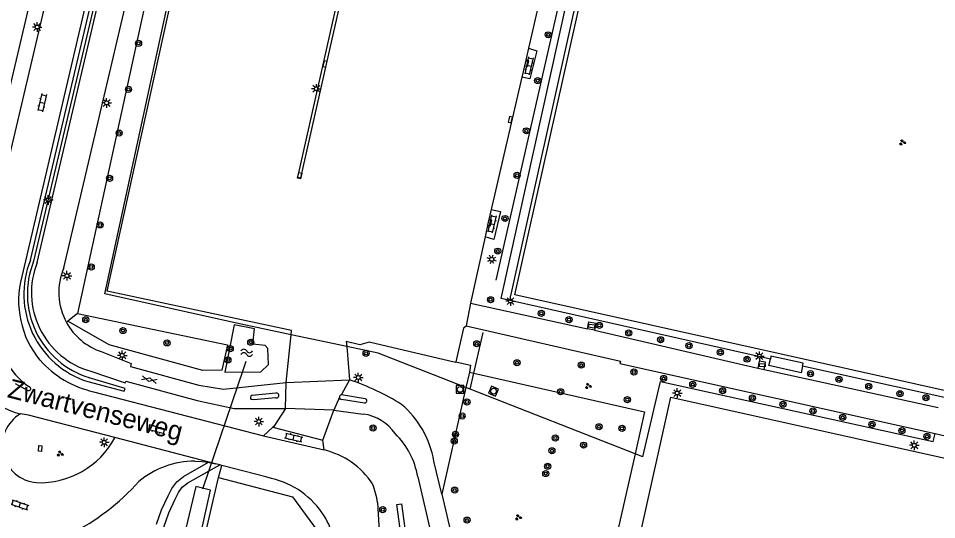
# Model space of a CAD drawing. Extents: x 128999 to 131010, y 395498 to 399007.
# Drawn here: x 129740 to 129860.1, y 397016.6 to 397082.1 of the extents above; entities that cross this region are included whole.
import ezdxf

# ---------------------------------------------------------------- set-up
doc = ezdxf.new("R2010")
doc.units = 0
for name, color, linetype in [('gg-afsc-hekwerk', 7, 'Continuous'), ('gg-afsc-muur', 7, 'Continuous'), ('gg-anno-openbare ruimte label', 7, 'Continuous'), ('gg-bbg-overig bouwwerk', 7, 'Continuous'), ('gg-knt-onverhard', 7, 'Continuous'), ('gg-knt-verharding', 7, 'Continuous'), ('gg-knt-verharding nz', 7, 'Continuous'), ('gg-kntw-bovenkant insteek waterloop', 7, 'Continuous'), ('gg-kwrk-duiker nz buis', 7, 'Continuous'), ('gt-grn-groengrens', 7, 'Continuous'), ('gt-grn-weggrens', 7, 'Continuous'), ('gt-symb-boom', 7, 'Continuous'), ('gt-symb-gesloten verharding', 7, 'Continuous'), ('gt-symb-groenvak', 7, 'Continuous'), ('gt-symb-klinker verharding', 7, 'Continuous'), ('gt-symb-kolk', 7, 'Continuous'), ('gt-symb-kolk center center', 7, 'Continuous'), ('gt-symb-lichtmast', 7, 'Continuous'), ('gt-symb-rioolschacht', 7, 'Continuous'), ('gt-symb-watersymbool', 7, 'Continuous')]:
    doc.layers.add(name, color=color, linetype=linetype)

# ---------------------------------------------------------------- blocks, each defined once
blk = doc.blocks.new('gt0-KOLK')
at = {"layer": 'gt-symb-kolk'}
blk.add_lwpolyline([(0, 0), (0.38, 0), (0.38, 0.4), (-0.38, 0.4), (-0.38, 0), (0, 0)], dxfattribs=at)
blk = doc.blocks.new('gt0-KL1')
at = {"layer": 'gt-symb-klinker verharding'}
for p, q in [((-1.15, 0.3), (1.15, 0.3)), ((-1, -0.3), (-1, 0.3)), ((-0.5, 0.3), (-0.5, 0.45)), ((0, -0.3), (0, 0.3)), ((0.5, 0.3), (0.5, 0.45)), ((1, -0.3), (1, 0.3)), ((-1.15, -0.3), (1.15, -0.3)), ((-0.5, -0.45), (-0.5, -0.3)), ((0.5, -0.45), (0.5, -0.3))]:
    blk.add_line(p, q, dxfattribs=at)
blk = doc.blocks.new('gt0-BOOM')
at = {"layer": 'gt-symb-boom'}
for radius in [0.4, 0.2]:
    blk.add_circle((0, 0), radius, dxfattribs=at)
blk = doc.blocks.new('gt0-LMAST')
at = {"layer": 'gt-symb-lichtmast'}
for p, q in [((-0.18, 0.17), (-0.45, 0.44)), ((-0.01, 0.25), (-0.01, 0.62)), ((0.17, 0.17), (0.44, 0.44)), ((-0.26, 0), (-0.63, 0)), ((-0.18, -0.18), (-0.45, -0.45)), ((-0.01, -0.25), (-0.01, -0.63)), ((0.44, -0.45), (0.17, -0.18)), ((0.24, 0), (0.62, 0))]:
    blk.add_line(p, q, dxfattribs=at)
blk.add_circle((-0.01, 0), 0.25, dxfattribs=at)
blk = doc.blocks.new('gt0-KOLKCC')
at = {"layer": 'gt-symb-kolk center center'}
blk.add_lwpolyline([(-0.38, 0.2), (0.37, 0.2), (0.37, -0.2), (-0.38, -0.2)], close=True, dxfattribs=at)
blk = doc.blocks.new('gt0-RS')
at = {"layer": 'gt-symb-rioolschacht'}
blk.add_lwpolyline([(-0.5, -0.5), (0.5, -0.5), (0.5, 0.5), (-0.5, 0.5)], close=True, dxfattribs=at)
blk.add_circle((0, 0), 0.375, dxfattribs=at)
blk = doc.blocks.new('gt0-GRVAK')
at = {"layer": 'gt-symb-groenvak'}
for p, q in [((-0.11, 0.19), (-0.23, 0.24)), ((-0.18, 0.15), (0.09, 0.15)), ((-0.09, 0.21), (-0.16, 0.32)), ((-0.05, 0.21), (-0.05, 0.39)), ((0, 0.21), (0.06, 0.32)), ((0.01, 0.19), (0.13, 0.24)), ((0.26, -0.05), (0.2, 0.06)), ((0.31, -0.05), (0.31, 0.13)), ((0.35, -0.05), (0.41, 0.06)), ((-0.24, -0.23), (-0.36, -0.18)), ((-0.32, -0.26), (-0.05, -0.26)), ((-0.23, -0.21), (-0.29, -0.1)), ((-0.18, -0.2), (-0.18, -0.02)), ((-0.14, -0.21), (-0.07, -0.1)), ((-0.12, -0.23), (0, -0.18)), ((0.24, -0.07), (0.12, -0.02)), ((0.17, -0.11), (0.44, -0.11)), ((0.37, -0.07), (0.49, -0.02))]:
    blk.add_line(p, q, dxfattribs=at)
blk = doc.blocks.new('gt0-WA')
at = {"layer": 'gt-symb-watersymbool'}
for centre, start, end in [((-0.32, 0.02), 28.0725, 151.9275), ((0.43, 0.42), 208.0725, 331.9275), ((-0.32, -0.43), 28.0725, 151.9275), ((0.43, -0.03), 208.0725, 331.9275)]:
    blk.add_arc(centre, 0.425, start, end, dxfattribs=at)
blk = doc.blocks.new('gt0-GESVH1')
at = {"layer": 'gt-symb-gesloten verharding'}
for p, q in [((-0.99, -0.26), (0.01, 0.24)), ((0.01, -0.26), (-0.99, 0.24)), ((0.01, 0.24), (1.01, -0.26)), ((1.01, 0.24), (0.01, -0.26))]:
    blk.add_line(p, q, dxfattribs=at)

msp = doc.modelspace()

# ---------------------------------------------------------------- linework, layer by layer
at = {"layer": 'gg-afsc-hekwerk'}
for p, q in [((129816.96, 397102.76), (129804.31, 397045.86)), ((129782.91, 397039.24), (129775.62, 397040.78)), ((129799.51, 397035.76), (129800.74, 397041.06)), ((129799.03, 397033.67), (129799.51, 397035.76)), ((129799.03, 397033.67), (129798.49, 397033.88)), ((129820.63, 397025.22), (129799.03, 397033.67)), ((129821.65, 397024.82), (129820.63, 397025.22)), ((129761.06, 397000), (129766.12, 397022.1))]:
    msp.add_line(p, q, dxfattribs=at)
for points in [[(129828.21, 397161.56), (129815.17, 397104.07), (129802.39, 397047.92)], [(129775.62, 397040.78), (129768.5, 397042.29), (129751.26, 397046.12), (129771.68, 397140.16)], [(129798.49, 397033.88), (129787, 397038.36), (129782.91, 397039.24)], [(129766.12, 397022.1), (129775.83, 397019.59), (129779.85, 397014.04)]]:
    msp.add_lwpolyline(points, dxfattribs=at)
at = {"layer": 'gg-afsc-muur'}
for p, q in [((129818.62, 397037.01), (129859.88, 397027.85)), ((129859.88, 397027.85), (129865.99, 397026.45))]:
    msp.add_line(p, q, dxfattribs=at)
at = {"layer": 'gg-bbg-overig bouwwerk'}
for points in [[(129842.52, 397036.68), (129842.61, 397037.05), (129838.39, 397037.99), (129838.31, 397037.59)], [(129842.52, 397036.68), (129842.33, 397035.81), (129838.12, 397036.75), (129838.31, 397037.59)]]:
    msp.add_lwpolyline(points, dxfattribs=at)
at = {"layer": 'gg-knt-onverhard'}
for p, q in [((129799.11, 397044.88), (129814.39, 397041.54)), ((129815.31, 397041.37), (129836.68, 397036.39)), ((129837.51, 397036.24), (129860.24, 397031.25))]:
    msp.add_line(p, q, dxfattribs=at)
for points in [[(129798.51, 397041.92), (129818.73, 397037.34), (129818.62, 397037.01)], [(129758.04, 397016), (129758.69, 397017.88), (129759.55, 397019.72), (129760.02, 397020.66), (129760.67, 397021.56), (129761.55, 397022.24), (129764.83, 397024.1)], [(129758.96, 397015.6), (129759.62, 397017.5), (129760.45, 397019.29), (129760.88, 397020.14), (129761.39, 397020.86), (129762.1, 397021.4), (129766.29, 397023.77)]]:
    msp.add_lwpolyline(points, dxfattribs=at)
at = {"layer": 'gg-knt-verharding'}
for p, q in [((129753.16, 397102.94), (129740.4, 397048.38)), ((129746.95, 397098.85), (129734.13, 397044.56)), ((129809.26, 397089.56), (129806.67, 397078.25)), ((129805.79, 397074.43), (129801.81, 397057.13)), ((129801, 397053.57), (129799.11, 397044.88)), ((129799.11, 397044.88), (129798.51, 397041.92)), ((129815.31, 397041.37), (129814.39, 397041.54)), ((129774.97, 397034.51), (129775.62, 397040.78)), ((129782.91, 397039.24), (129783.28, 397034.87)), ((129836.68, 397036.39), (129837.51, 397036.24)), ((129863.12, 397032.1), (129842.52, 397036.68)), ((129739.53, 397034.38), (129741.21, 397033.5)), ((129749.78, 397033.32), (129772.01, 397027.58)), ((129770.52, 397032.87), (129773.63, 397033.16)), ((129785.24, 397031.85), (129782.21, 397032.29)), ((129782.22, 397032.98), (129785.33, 397032.43)), ((129779.76, 397027), (129781.2, 397030.92)), ((129781.2, 397030.92), (129785.07, 397030.41)), ((129773.25, 397028.67), (129772.01, 397027.58)), ((129773.25, 397028.67), (129779.76, 397027)), ((129772.01, 397027.58), (129779.94, 397025.71)), ((129779.94, 397025.71), (129779.76, 397027)), ((129764.83, 397024.1), (129764.94, 397024.08)), ((129764.94, 397024.08), (129765.76, 397023.91)), ((129766.29, 397023.77), (129765.76, 397023.91)), ((129766.56, 397023.7), (129766.29, 397023.77)), ((129772.3, 397022.2), (129766.56, 397023.7)), ((129795.33, 397019.93), (129794.29, 397024.26)), ((129773.07, 397021.98), (129772.3, 397022.2))]:
    msp.add_line(p, q, dxfattribs=at)
for points in [[(129838.31, 397037.59), (129803.12, 397045.49), (129816.1, 397104.24), (129829.05, 397162.51)], [(129745.91, 397049.52), (129759.2, 397106.12), (129768.96, 397146.91), (129770.34, 397152.95), (129771.7, 397160.88)], [(129742.41, 397050.23), (129755.67, 397106.6), (129765.57, 397147.82)], [(129775.62, 397040.78), (129775.67, 397041.31), (129751.56, 397046.47), (129773.01, 397143.82)], [(129785.93, 397103.42), (129776.47, 397061.39), (129776.91, 397061.3), (129780.25, 397076.13), (129783.63, 397090.98), (129786.42, 397103.46)], [(129817.52, 397102.6), (129913.58, 397081.26), (129900.96, 397024.6), (129804.91, 397046.01), (129817.52, 397102.6)], [(129806.67, 397078.25), (129806.24, 397076.29), (129805.79, 397074.43)], [(129806.67, 397078.25), (129807.78, 397077.9), (129806.87, 397074.21), (129805.79, 397074.43)], [(129801.81, 397057.13), (129801.41, 397055.47), (129801, 397053.57)], [(129801.81, 397057.13), (129803.01, 397056.87), (129802.15, 397053.21), (129801, 397053.57)], [(129798.51, 397041.92), (129798.53, 397041.89), (129798.19, 397041.65), (129797.17, 397037.25)], [(129814.39, 397041.54), (129814.58, 397042.46), (129815.48, 397042.29), (129815.31, 397041.37)], [(129797.17, 397037.25), (129797.14, 397037.14), (129785.84, 397039.79), (129784.63, 397039.46), (129782.85, 397039.91), (129782.91, 397039.24)], [(129750.77, 397038.57), (129754.73, 397037.01), (129754.62, 397036.62)], [(129837.51, 397036.24), (129837.67, 397037.18), (129836.84, 397037.33), (129836.68, 397036.39)], [(129749.42, 397036.01), (129753.93, 397034.48), (129753.99, 397034.72)], [(129754.62, 397036.62), (129763.57, 397034.17), (129766.8, 397033.65), (129774.97, 397034.51)], [(129753.99, 397034.72), (129763.35, 397032.18), (129768.16, 397031.15), (129774.88, 397031.15)], [(129821.65, 397024.82), (129823.93, 397034.68), (129859.61, 397026.83), (129859.88, 397027.85)], [(129773.63, 397032.53), (129770.76, 397032.25), (129770.42, 397032.3)], [(129825.29, 397032.6), (129921.34, 397011.27), (129908.72, 396954.66), (129812.68, 396976.03), (129825.29, 397032.6)], [(129774.88, 397031.15), (129773.38, 397028.78), (129773.25, 397028.67)], [(129752.58, 397027.32), (129741.27, 397030.25), (129740.23, 397030.43)], [(129763.04, 397024.25), (129763.99, 397024.2), (129764.83, 397024.1)], [(129792.19, 397022.21), (129794.07, 397014.1), (129795.64, 397004.59), (129796.62, 396995.78), (129797.04, 396980), (129798.28, 396967.75), (129799.29, 396961.49), (129800.04, 396957.88), (129809.15, 396937.38)], [(129795.33, 397019.93), (129796.3, 397015.84), (129797.52, 397008.81), (129798.62, 396998.31), (129799.14, 396984.93), (129799.99, 396973.04), (129800.47, 396967.52), (129801.78, 396960.38), (129803, 396956.43), (129808.54, 396943.97), (129811.33, 396938.42)], [(129787.08, 397015.01), (129787.18, 397015.04), (129786.95, 397018.83)]]:
    msp.add_lwpolyline(points, dxfattribs=at)
for centre, radius, start, end in [((129752.34, 397046.28), 10.68, 158.3356, 254.1221), ((129753.41, 397046.3), 8.16, 156.7747, 208.7115), ((129752.22, 397045.23), 12.24, 165.0924, 219.5546), ((129753.41, 397046.3), 8.16, 208.7061, 251.1163), ((129746.87, 397042.02), 9.74, 189.4089, 236.4169), ((129752.8, 397046.44), 13.46, 221.9458, 257.0228), ((129772.82, 397003.89), 32.7, 58.1318, 71.3353), ((129741.33, 397033.71), 0.245, 239.365, 52.281), ((129773.71, 397032.84), 0.326, 256.2599, 103.9208), ((129770.64, 397032.56), 0.336, 110.8122, 229.6769), ((129782.3, 397032.63), 0.353, 102.2406, 181.158), ((129782.3, 397032.63), 0.356, 180.9985, 254.254), ((129785.22, 397032.15), 0.299, 273.712, 67.331), ((129781.92, 397022.12), 12.56, 9.8228, 49.45), ((129742.7, 397026.27), 4.84, 120.7395, 265.4544), ((129784.26, 397024.43), 6.03, 34.4987, 82.2863), ((129742.74, 397032.59), 11.16, 267.8216, 331.8076), ((129782.14, 397020.53), 10.19, 9.4828, 45.9002), ((129777.52, 397015.48), 10.51, 33.4834, 76.7144), ((129763.01, 397012.89), 11.35, 89.8506, 130), ((129732.65, 397042.37), 31.05, 296.9781, 317.9731), ((129770.56, 397011.16), 11.11, 32.3312, 76.9646), ((129773.56, 397016.53), 13.58, 9.749, 20.4519), ((129772.54, 397012.41), 8.77, 10.5082, 32.2919)]:
    msp.add_arc(centre, radius, start, end, dxfattribs=at)
at = {"layer": 'gg-knt-verharding nz'}
for p, q in [((129774.88, 397031.15), (129774.97, 397034.51)), ((129774.97, 397034.51), (129783.28, 397034.87)), ((129783.28, 397034.87), (129782.22, 397032.98)), ((129781.95, 397032.62), (129781.2, 397030.92)), ((129781.2, 397030.92), (129774.88, 397031.15))]:
    msp.add_line(p, q, dxfattribs=at)
at = {"layer": 'gg-kntw-bovenkant insteek waterloop'}
for points in [[(129771.66, 397035.92), (129772.69, 397036.88), (129772.58, 397038.97), (129772.22, 397039.35), (129770.61, 397039.54), (129770.84, 397041.56), (129768.16, 397042.08), (129766.98, 397035.9), (129771.66, 397035.92)], [(129745.86, 396948.32), (129748.7, 396947.67), (129756.78, 396983.29), (129765.08, 397020.46), (129763.16, 397020.93), (129745.86, 396948.32)]]:
    msp.add_lwpolyline(points, dxfattribs=at)
at = {"layer": 'gg-kwrk-duiker nz buis'}
msp.add_lwpolyline([(129764.06, 397020.64), (129769.44, 397036.4), (129769.76, 397037.34)], dxfattribs=at)
at = {"layer": 'gt-grn-groengrens'}
for p, q in [((129769, 397141.05), (129747.68, 397043.53)), ((129744.99, 397099.25), (129727.33, 397024.58)), ((129747.68, 397043.53), (129746.44, 397042.53)), ((129746.44, 397042.53), (129746.25, 397042.38)), ((129798.95, 397035.89), (129798.49, 397033.88)), ((129798.95, 397035.89), (129799.51, 397035.76)), ((129798.49, 397033.88), (129795.33, 397019.93)), ((129766.12, 397022.1), (129766.56, 397023.7))]:
    msp.add_line(p, q, dxfattribs=at)
for points in [[(129741.54, 397050.51), (129754.84, 397106.93), (129764.75, 397147.96), (129765.98, 397154.13), (129766.78, 397158.68), (129767.29, 397158.64), (129766.38, 397154.04), (129764.99, 397147.82), (129741.95, 397050.38)], [(129747.68, 397043.53), (129767.29, 397039.44), (129766.55, 397036.14), (129764.1, 397036.1), (129751.83, 397039.46), (129746.44, 397042.53)], [(129797.17, 397037.25), (129799.07, 397036.81), (129798.95, 397035.89)], [(129799.51, 397035.76), (129821.87, 397030.68), (129820.63, 397025.22)], [(129749.04, 397034.65), (129753.79, 397033.38), (129753.94, 397033.75), (129749.22, 397035.16)], [(129820.63, 397025.22), (129805.42, 396958.29), (129806.73, 396955.42), (129846.47, 396946.23)], [(129789.46, 397018.57), (129790.05, 397018.66), (129799.57, 396949.14), (129798.98, 396949.07), (129789.46, 397018.57)]]:
    msp.add_lwpolyline(points, dxfattribs=at)
for centre, radius, start, end in [((129752.65, 397046.07), 11.98, 158.2035, 252.4119), ((129752.59, 397046.12), 11.46, 158.1644, 252.8747)]:
    msp.add_arc(centre, radius, start, end, dxfattribs=at)
at = {"layer": 'gt-grn-weggrens'}
msp.add_line((129765.76, 397023.91), (129752.58, 397027.32), dxfattribs=at)
msp.add_lwpolyline([(129734.24, 397034.98), (129734.65, 397034.1), (129734.83, 397033.86), (129735.41, 397033.2), (129736.04, 397032.59), (129736.46, 397032.24), (129737.17, 397031.73), (129737.93, 397031.29), (129738.73, 397030.91), (129739.55, 397030.61), (129740.23, 397030.43)], dxfattribs=at)

# ---------------------------------------------------------------- block references
at = {"layer": 'gt-symb-boom'}
for p in [(129809.25, 397079.98), (129755.67, 397078.87), (129807.88, 397074), (129754.36, 397072.85), (129753.14, 397067.13), (129806.4, 397067.43), (129805.19, 397061.61), (129751.88, 397061.22), (129803.61, 397055.97), (129750.65, 397055.13), (129802.66, 397051.7), (129749.48, 397049.63), (129801.71, 397045.35), (129808.36, 397043.57), (129748.77, 397042.73), (129811.98, 397042.74), (129753.64, 397041.32), (129815.94, 397042.01), (129819.79, 397041.01), (129823.95, 397040.11), (129759.4, 397039.71), (129799.91, 397039.59), (129827.67, 397039.35), (129785.44, 397038.34), (129831.77, 397038.48), (129835.27, 397037.58), (129805.17, 397037.11), (129813.57, 397036.8), (129820.46, 397035.91), (129843.56, 397035.68), (129824.34, 397035.06), (129828.16, 397034.28), (129847.29, 397034.93), (129851.18, 397034.02), (129810.88, 397033.32), (129832.06, 397033.45), (129855.26, 397033.09), (129798.63, 397031.98), (129819.61, 397032.28), (129835.97, 397032.5), (129839.97, 397031.69), (129858.65, 397032.53), (129843.89, 397030.8), (129798, 397030.15), (129847.77, 397029.96), (129815.9, 397028.74), (129818.91, 397028.54), (129851.61, 397029.05), (129855.52, 397028.25), (129796.96, 397026.88), (129797.13, 397027.75), (129858.79, 397027.48), (129797.02, 397020.46), (129787.62, 397017.9), (129798.65, 397016.54)]:
    msp.add_blockref('gt0-BOOM', p, dxfattribs=at)
for p, rotation in [((129767.67, 397038.95), -12.062746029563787), ((129770.35, 397039.8), -12.062746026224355), ((129767.36, 397037.48), -12.062746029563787), ((129786.35, 397028.59), 6.662963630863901), ((129810.19, 397027.28), 158.53893641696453), ((129809.74, 397025.6), 158.53893641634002), ((129813.88, 397026.34), 158.5389364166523), ((129809.19, 397023.59), 158.5389364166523), ((129808.94, 397022.63), 158.5389364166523)]:
    msp.add_blockref('gt0-BOOM', p, dxfattribs=dict(at, rotation=rotation))
at = {"layer": 'gt-symb-gesloten verharding', "rotation": -14.30027745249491}
msp.add_blockref('gt0-GESVH1', (129757.07, 397034.92), dxfattribs=at)
at = {"layer": 'gt-symb-groenvak'}
for p in [(129855.58, 397065.91), (129814.48, 397034.07), (129805.34, 397016.9)]:
    msp.add_blockref('gt0-GRVAK', p, dxfattribs=at)
at = {"layer": 'gt-symb-groenvak', "rotation": -7.068140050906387}
msp.add_blockref('gt0-GRVAK', (129745.4, 397025.21), dxfattribs=at)
at = {"layer": 'gt-symb-klinker verharding'}
for p, rotation in [((129806.74, 397075.93), -102.59095061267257), ((129743.06, 397071.12), -103.17492660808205), ((129801.9, 397055.27), -102.59095061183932), ((129758.05, 397028.44), -14.536509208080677), ((129775.97, 397027.34), -13.119144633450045), ((129740.15, 397018.53), -18.67058340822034)]:
    msp.add_blockref('gt0-KL1', p, dxfattribs=dict(at, rotation=rotation))
at = {"layer": 'gt-symb-kolk'}
for p, rotation in [((129780.25, 397076.13), 77.29726808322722), ((129806.24, 397076.29), -102.47907180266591), ((129804.1, 397068.92), -102.93881062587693), ((129801.41, 397055.47), -103.53585636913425)]:
    msp.add_blockref('gt0-KOLK', p, dxfattribs=dict(at, rotation=rotation))
at = {"layer": 'gt-symb-kolk center center'}
for p, rotation in [((129776.75, 397061.57), 75.04643524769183), ((129814.93, 397041.9), 172.35613021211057), ((129837.26, 397036.81), 176.10210376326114), ((129742.8, 397025.9), 85.355278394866)]:
    msp.add_blockref('gt0-KOLKCC', p, dxfattribs=dict(at, rotation=rotation))
at = {"layer": 'gt-symb-lichtmast'}
for p in [(129742.42, 397081), (129778.94, 397072.92), (129751.51, 397071.08), (129743.87, 397058.39), (129746.32, 397048.49), (129804.33, 397045.18), (129753.55, 397038.08), (129836.88, 397037.98), (129784.42, 397035.18), (129826.14, 397033.15), (129771.41, 397029.43), (129751.19, 397026.72), (129857.14, 397026.32)]:
    msp.add_blockref('gt0-LMAST', p, dxfattribs=at)
at = {"layer": 'gt-symb-lichtmast', "rotation": -17.039535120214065}
msp.add_blockref('gt0-LMAST', (129801.87, 397050.63), dxfattribs=at)
at = {"layer": 'gt-symb-rioolschacht'}
msp.add_blockref('gt0-RS', (129797.73, 397033.63), dxfattribs=at)
at = {"layer": 'gt-symb-rioolschacht', "rotation": -23.153428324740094}
msp.add_blockref('gt0-RS', (129802.11, 397033.4), dxfattribs=at)
at = {"layer": 'gt-symb-watersymbool'}
msp.add_blockref('gt0-WA', (129769.76, 397038.43), dxfattribs=at)

# ---------------------------------------------------------------- texts
at = {"layer": 'gg-anno-openbare ruimte label'}
msp.add_text('Zwartvenseweg', height=2.5, rotation=345.7, dxfattribs=at).set_placement((129738.4, 397032.63))

doc.saveas('drawing.dxf')
